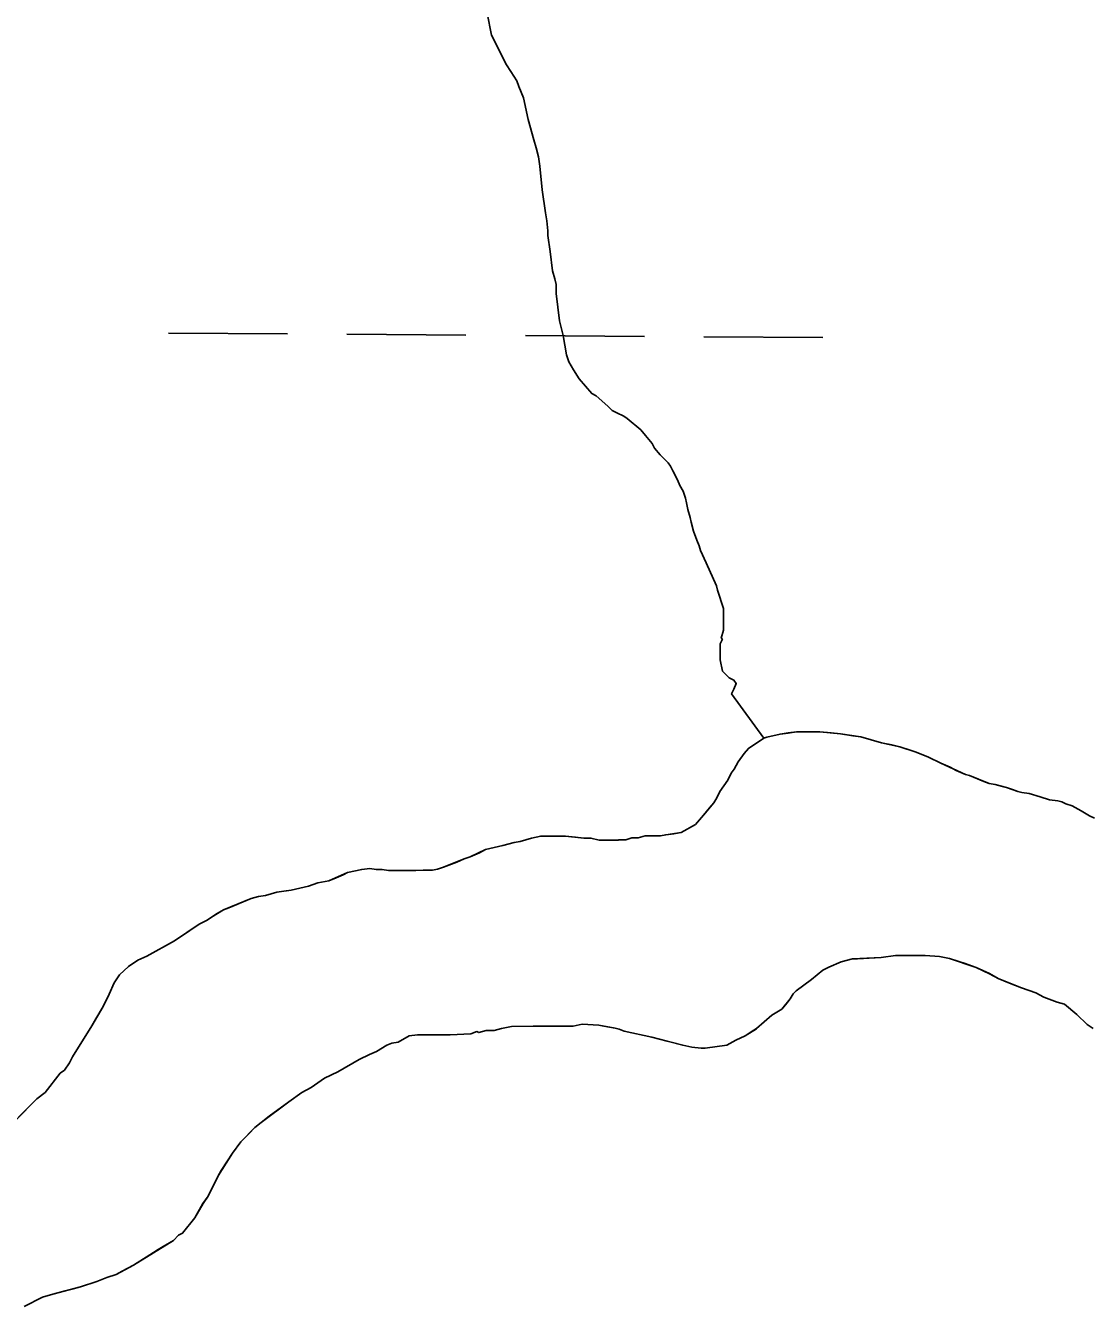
# Model space of a CAD drawing. Extents: x 3172231 to 3210228, y 940198 to 965780.
# Drawn here: x 3176897.6 to 3177184.2, y 961767.5 to 962112 of the extents above; entities that cross this region are included whole.
import ezdxf

# ---------------------------------------------------------------- set-up
doc = ezdxf.new("R2010")
doc.units = 0
for name, color, linetype in [('V-SITE-VEGE', 7, 'Continuous'), ('V-TOPO-SHOR', 7, 'Continuous'), ('V-WETL-SWMP', 7, 'Continuous')]:
    doc.layers.add(name, color=color, linetype=linetype)

msp = doc.modelspace()

# ---------------------------------------------------------------- linework, layer by layer
at = {"layer": 'V-SITE-VEGE'}
for p, q in [((3177091.933, 961917.583), (3177096.054, 961920.348)), ((3177096.054, 961920.348), (3177096.877, 961920.626)), ((3177096.877, 961920.626), (3177100.455, 961921.464)), ((3177100.455, 961921.464), (3177104.858, 961922.029)), ((3177104.858, 961922.029), (3177111.19, 961922.047)), ((3177111.19, 961922.047), (3177116.698, 961921.515)), ((3177116.698, 961921.515), (3177122.207, 961920.708)), ((3177122.207, 961920.708), (3177127.718, 961919.072)), ((3177089.191, 961913.995), (3177090.835, 961916.202)), ((3177090.835, 961916.202), (3177091.933, 961917.583)), ((3177127.718, 961919.072), (3177132.676, 961917.986)), ((3177132.676, 961917.986), (3177137.085, 961916.624)), ((3177137.085, 961916.624), (3177140.395, 961915.258)), ((3177088.095, 961912.063), (3177089.191, 961913.995)), ((3177140.395, 961915.258), (3177143.702, 961913.618)), ((3177143.702, 961913.618), (3177150.32, 961910.609)), ((3177084.261, 961905.995), (3177086.455, 961909.032)), ((3177086.455, 961909.032), (3177087.274, 961910.959)), ((3177087.274, 961910.959), (3177088.095, 961912.063)), ((3177150.32, 961910.609), (3177151.421, 961910.339)), ((3177151.421, 961910.339), (3177156.658, 961908.152)), ((3177083.44, 961904.34), (3177084.261, 961905.995)), ((3177156.658, 961908.152), (3177158.313, 961907.881)), ((3177158.313, 961907.881), (3177161.346, 961907.066)), ((3177161.346, 961907.066), (3177164.375, 961905.975)), ((3177164.375, 961905.975), (3177165.477, 961905.702)), ((3177165.477, 961905.702), (3177167.406, 961905.434)), ((3177167.406, 961905.434), (3177170.435, 961904.619)), ((3177079.877, 961899.648), (3177082.617, 961902.96)), ((3177082.617, 961902.96), (3177083.44, 961904.34)), ((3177170.435, 961904.619), (3177172.913, 961903.8)), ((3177172.913, 961903.8), (3177175.119, 961903.531)), ((3177175.119, 961903.531), (3177176.221, 961903.259)), ((3177176.221, 961903.259), (3177177.324, 961902.712)), ((3177177.324, 961902.712), (3177178.977, 961902.167)), ((3177178.977, 961902.167), (3177181.459, 961900.797)), ((3177077.681, 961897.164), (3177079.877, 961899.648)), ((3177181.459, 961900.797), (3177183.667, 961899.427)), ((3177183.667, 961899.427), (3177185.045, 961898.882)), ((3177073.835, 961894.948), (3177077.681, 961897.164)), ((3177025.942, 961891.493), (3177028.967, 961892.329)), ((3177028.967, 961892.329), (3177030.618, 961892.609)), ((3177030.618, 961892.609), (3177033.645, 961893.445)), ((3177033.645, 961893.445), (3177036.121, 961894)), ((3177036.121, 961894), (3177042.728, 961894.025)), ((3177042.728, 961894.025), (3177047.684, 961893.488)), ((3177047.684, 961893.488), (3177049.611, 961893.492)), ((3177049.611, 961893.492), (3177051.817, 961892.951)), ((3177051.817, 961892.951), (3177058.975, 961892.976)), ((3177058.975, 961892.976), (3177060.625, 961893.531)), ((3177060.625, 961893.531), (3177062.276, 961893.535)), ((3177062.276, 961893.535), (3177064.201, 961894.092)), ((3177064.201, 961894.092), (3177068.332, 961894.106)), ((3177068.332, 961894.106), (3177069.704, 961894.385)), ((3177069.704, 961894.385), (3177073.835, 961894.948)), ((3177015.494, 961887.881), (3177017.142, 961888.438)), ((3177017.142, 961888.438), (3177021.267, 961890.377)), ((3177021.267, 961890.377), (3177025.942, 961891.493)), ((3176984.122, 961884.202), (3176987.97, 961885.04)), ((3176987.97, 961885.04), (3176990.172, 961885.325)), ((3176990.172, 961885.325), (3176991.825, 961885.052)), ((3176991.825, 961885.052), (3176993.478, 961885.056)), ((3176993.478, 961885.056), (3176995.13, 961884.788)), ((3176995.13, 961884.788), (3177006.968, 961884.825)), ((3177006.968, 961884.825), (3177008.344, 961885.106)), ((3177008.344, 961885.106), (3177009.995, 961885.661)), ((3177009.995, 961885.661), (3177015.494, 961887.881)), ((3176973.669, 961880.59), (3176976.145, 961881.423)), ((3176976.145, 961881.423), (3176979.172, 961881.984)), ((3176979.172, 961881.984), (3176984.122, 961884.202)), ((3176960.189, 961877.794), (3176962.114, 961878.075)), ((3176962.114, 961878.075), (3176965.139, 961878.91)), ((3176965.139, 961878.91), (3176968.994, 961879.474)), ((3176968.994, 961879.474), (3176973.669, 961880.59)), ((3176950.842, 961874.186), (3176958.262, 961877.237)), ((3176958.262, 961877.237), (3176960.189, 961877.794)), ((3176944.246, 961870.311), (3176946.443, 961871.419)), ((3176946.443, 961871.419), (3176947.543, 961872.246)), ((3176947.543, 961872.246), (3176950.842, 961874.186)), ((3176937.651, 961865.883), (3176944.246, 961870.311)), ((3176930.231, 961861.73), (3176937.651, 961865.883)), ((3176925.283, 961858.961), (3176927.757, 961860.622)), ((3176927.757, 961860.622), (3176930.231, 961861.73)), ((3177119.905, 961861.035), (3177116.878, 961860.2)), ((3177127.611, 961861.334), (3177119.905, 961861.035)), ((3177131.466, 961861.898), (3177127.611, 961861.334)), ((3177139.449, 961861.922), (3177131.466, 961861.898)), ((3177143.301, 961861.66), (3177139.449, 961861.922)), ((3177146.058, 961861.119), (3177143.301, 961861.66)), ((3177153.224, 961858.662), (3177146.058, 961861.119)), ((3176922.813, 961856.751), (3176925.283, 961858.961)), ((3177111.93, 961857.982), (3177108.909, 961855.493)), ((3177113.578, 961858.811), (3177111.93, 961857.982)), ((3177116.878, 961860.2), (3177113.578, 961858.811)), ((3177156.808, 961857.025), (3177153.224, 961858.662)), ((3176920.077, 961851.512), (3176921.445, 961854.545)), ((3176921.445, 961854.545), (3176922.813, 961856.751)), ((3177108.909, 961855.493), (3177104.79, 961852.452)), ((3177159.29, 961855.655), (3177156.808, 961857.025)), ((3177165.354, 961853.196), (3177159.29, 961855.655)), ((3176918.437, 961848.203), (3176920.077, 961851.512)), ((3177103.146, 961850.244), (3177100.95, 961847.486)), ((3177103.965, 961851.625), (3177103.146, 961850.244)), ((3177104.79, 961852.452), (3177103.965, 961851.625)), ((3177169.212, 961851.832), (3177165.354, 961853.196)), ((3177171.418, 961850.738), (3177169.212, 961851.832)), ((3177172.794, 961850.191), (3177171.418, 961850.738)), ((3176915.424, 961842.964), (3176918.437, 961848.203)), ((3177100.95, 961847.486), (3177098.202, 961845.825)), ((3177175.004, 961849.372), (3177172.794, 961850.191)), ((3177176.931, 961848.827), (3177175.004, 961849.372)), ((3177180.243, 961846.085), (3177176.931, 961848.827)), ((3177047.283, 961843.459), (3177044.805, 961842.9)), ((3177051.686, 961843.197), (3177047.283, 961843.459)), ((3177098.202, 961845.825), (3177094.086, 961842.231)), ((3177183.006, 961843.341), (3177180.243, 961846.085)), ((3176910.22, 961834.69), (3176915.424, 961842.964)), ((3177000.762, 961840.283), (3176997.739, 961838.622)), ((3177002.966, 961840.566), (3177000.762, 961840.283)), ((3177011.774, 961840.594), (3177002.966, 961840.566)), ((3177017.279, 961840.885), (3177011.774, 961840.594)), ((3177018.93, 961841.442), (3177017.279, 961840.885)), ((3177019.481, 961841.17), (3177018.93, 961841.442)), ((3177021.406, 961841.727), (3177019.481, 961841.17)), ((3177023.61, 961841.733), (3177021.406, 961841.727)), ((3177025.535, 961842.288), (3177023.61, 961841.733)), ((3177028.283, 961842.849), (3177025.535, 961842.288)), ((3177044.805, 961842.9), (3177028.283, 961842.849)), ((3177056.093, 961842.386), (3177051.686, 961843.197)), ((3177057.195, 961842.116), (3177056.093, 961842.386)), ((3177058.573, 961841.569), (3177057.195, 961842.116)), ((3177066.012, 961839.941), (3177058.573, 961841.569)), ((3177074.277, 961837.764), (3177066.012, 961839.941)), ((3177091.063, 961840.295), (3177088.589, 961839.185)), ((3177094.086, 961842.231), (3177091.063, 961840.295)), ((3177184.66, 961842.245), (3177183.006, 961843.341)), ((3176994.715, 961837.786), (3176991.966, 961836.126)), ((3176996.089, 961838.341), (3176994.715, 961837.786)), ((3176997.739, 961838.622), (3176996.089, 961838.341)), ((3177076.757, 961837.221), (3177074.277, 961837.764)), ((3177079.236, 961836.953), (3177076.757, 961837.221)), ((3177080.337, 961836.957), (3177079.236, 961836.953)), ((3177086.115, 961837.803), (3177080.337, 961836.957)), ((3177088.589, 961839.185), (3177086.115, 961837.803)), ((3176908.029, 961831.102), (3176909.399, 961833.031)), ((3176909.399, 961833.031), (3176910.22, 961834.69)), ((3176987.295, 961833.908), (3176981.523, 961830.586)), ((3176990.041, 961835.294), (3176987.295, 961833.908)), ((3176991.966, 961836.126), (3176990.041, 961835.294)), ((3176902.819, 961825.027), (3176906.931, 961830.272)), ((3176906.931, 961830.272), (3176908.029, 961831.102)), ((3176981.523, 961830.586), (3176977.95, 961828.923)), ((3176974.378, 961826.434), (3176971.906, 961825.05)), ((3176977.95, 961828.923), (3176974.378, 961826.434)), ((3176894.858, 961817.569), (3176900.621, 961823.369)), ((3176900.621, 961823.369), (3176902.819, 961825.027)), ((3176971.906, 961825.05), (3176968.334, 961822.56)), ((3176968.334, 961822.56), (3176960.918, 961817.03)), ((3176960.918, 961817.03), (3176959.272, 961815.65)), ((3176959.272, 961815.65), (3176955.43, 961811.781)), ((3176955.43, 961811.781), (3176953.236, 961808.748)), ((3176953.236, 961808.748), (3176949.401, 961802.678)), ((3176949.401, 961802.678), (3176946.664, 961797.162)), ((3176945.296, 961795.231), (3176943.105, 961791.371)), ((3176946.664, 961797.162), (3176945.296, 961795.231)), ((3176943.105, 961791.371), (3176939.816, 961787.232)), ((3176937.344, 961785.296), (3176926.629, 961778.657)), ((3176938.714, 961786.679), (3176937.344, 961785.296)), ((3176939.816, 961787.232), (3176938.714, 961786.679)), ((3176926.629, 961778.657), (3176921.955, 961776.162)), ((3176919.479, 961775.329), (3176916.731, 961774.219)), ((3176921.955, 961776.162), (3176919.479, 961775.329)), ((3176912.33, 961772.826), (3176904.904, 961770.876)), ((3176916.731, 961774.219), (3176912.33, 961772.826)), ((3176902.153, 961770.043), (3176897.205, 961767.548)), ((3176904.904, 961770.876), (3176902.153, 961770.043))]:
    msp.add_line(p, q, dxfattribs=at)
at = {"layer": 'V-TOPO-SHOR'}
for points in [[(3177021.615, 962115.829), (3177022.549, 962111.237), (3177022.86, 962109.4), (3177026.866, 962101.45), (3177028.099, 962099.617), (3177029.637, 962097.172), (3177030.256, 962095.642), (3177031.49, 962092.582), (3177032.734, 962086.768), (3177034.284, 962081.259), (3177034.902, 962079.117), (3177035.523, 962076.669), (3177035.836, 962074.22), (3177036.469, 962067.789), (3177037.407, 962061.668), (3177037.721, 962059.523), (3177038.036, 962056.769), (3177038.04, 962055.542), (3177038.667, 962051.258), (3177039.295, 962046.052), (3177039.916, 962043.909), (3177040.225, 962042.38), (3177040.233, 962039.928), (3177041.175, 962032.582), (3177042.107, 962028.603), (3177043.043, 962023.399)], [(3177043.043, 962023.399), (3177043.662, 962021.564), (3177044.893, 962019.424), (3177046.433, 962016.976), (3177049.816, 962013.005), (3177051.043, 962012.399), (3177054.113, 962009.651), (3177055.342, 962008.43), (3177056.568, 962007.822), (3177058.409, 962006.908), (3177059.331, 962006.298), (3177063.015, 962003.246), (3177064.246, 962001.719), (3177066.091, 961999.581), (3177066.708, 961998.358), (3177068.244, 961996.525), (3177070.394, 961994.389), (3177071.011, 961993.471), (3177071.627, 961992.249), (3177072.86, 961989.801), (3177073.479, 961988.271), (3177074.4, 961986.744), (3177075.021, 961984.909), (3177075.33, 961983.684), (3177075.641, 961981.847), (3177076.262, 961979.705), (3177076.571, 961978.48), (3177077.192, 961976.033), (3177078.119, 961973.585), (3177078.736, 961972.055), (3177079.045, 961970.831), (3177080.587, 961967.468), (3177083.364, 961961.351), (3177083.676, 961960.126), (3177084.292, 961958.291), (3177084.603, 961957.066), (3177085.222, 961955.229), (3177085.24, 961949.411), (3177084.634, 961947.264), (3177084.941, 961946.959), (3177084.333, 961945.732), (3177084.347, 961941.446), (3177084.97, 961938.384), (3177085.892, 961937.469), (3177086.813, 961936.551), (3177088.04, 961935.943), (3177088.654, 961935.026), (3177088.048, 961933.494), (3177087.44, 961932.267), (3177096.054, 961920.348)], [(3177087.274, 961910.959), (3177088.095, 961912.063), (3177089.191, 961913.995), (3177090.835, 961916.202), (3177091.933, 961917.583), (3177096.054, 961920.348)], [(3177096.054, 961920.348), (3177096.877, 961920.626), (3177100.455, 961921.464), (3177102.656, 961921.744), (3177104.858, 961922.029), (3177106.785, 961922.033), (3177111.19, 961922.047), (3177114.219, 961921.781), (3177116.698, 961921.515), (3177120.003, 961920.974), (3177122.207, 961920.708), (3177127.718, 961919.072), (3177130.472, 961918.531), (3177132.676, 961917.986), (3177135.433, 961917.169), (3177137.085, 961916.624), (3177140.395, 961915.258), (3177143.702, 961913.618), (3177146.185, 961912.524), (3177147.837, 961911.703), (3177150.32, 961910.609), (3177151.421, 961910.339), (3177155.282, 961908.698), (3177156.658, 961908.152), (3177158.313, 961907.881), (3177160.24, 961907.339), (3177161.344, 961907.066), (3177162.997, 961906.521), (3177164.375, 961905.975), (3177165.477, 961905.702), (3177167.406, 961905.434), (3177170.435, 961904.617), (3177172.915, 961903.8), (3177175.119, 961903.531), (3177176.221, 961903.259), (3177177.324, 961902.712), (3177178.977, 961902.167), (3177181.459, 961900.797), (3177183.667, 961899.429), (3177185.045, 961898.882)], [(3176895.681, 961818.398), (3176897.602, 961820.331), (3176900.621, 961823.369), (3176902.819, 961825.027), (3176906.931, 961830.272), (3176908.029, 961831.102), (3176909.399, 961833.031), (3176910.22, 961834.688), (3176915.424, 961842.964), (3176916.52, 961844.893), (3176918.437, 961848.203), (3176920.077, 961851.512), (3176921.445, 961854.545), (3176922.813, 961856.751), (3176925.285, 961858.963), (3176927.757, 961860.622), (3176930.231, 961861.73), (3176937.651, 961865.883), (3176941.772, 961868.65), (3176944.246, 961870.311), (3176946.443, 961871.419), (3176947.543, 961872.246), (3176948.915, 961873.078), (3176950.84, 961874.186), (3176952.214, 961874.741), (3176958.262, 961877.237), (3176960.189, 961877.794), (3176962.114, 961878.075), (3176965.139, 961878.91), (3176967.067, 961879.193), (3176968.994, 961879.474), (3176973.669, 961880.59), (3176976.145, 961881.423), (3176979.17, 961881.984), (3176981.095, 961882.816), (3176983.02, 961883.647), (3176984.12, 961884.202), (3176987.97, 961885.04), (3176990.172, 961885.323), (3176991.825, 961885.052), (3176993.478, 961885.056), (3176995.13, 961884.786), (3176999.536, 961884.8), (3177002.562, 961884.811), (3177004.49, 961884.817), (3177006.968, 961884.825), (3177008.344, 961885.106), (3177009.995, 961885.661), (3177013.568, 961887.049), (3177015.494, 961887.881), (3177017.142, 961888.438), (3177019.616, 961889.546), (3177021.267, 961890.377), (3177025.942, 961891.493), (3177028.967, 961892.329), (3177030.618, 961892.609), (3177033.645, 961893.445), (3177036.121, 961894.002), (3177039.15, 961894.012), (3177042.728, 961894.025), (3177045.482, 961893.758), (3177047.684, 961893.488), (3177049.611, 961893.494), (3177051.817, 961892.951), (3177057.047, 961892.97), (3177058.975, 961892.976), (3177060.625, 961893.531), (3177062.276, 961893.535), (3177064.201, 961894.092), (3177066.405, 961894.1), (3177068.332, 961894.106), (3177069.706, 961894.385), (3177071.908, 961894.668), (3177073.835, 961894.948), (3177077.681, 961897.164), (3177079.877, 961899.648), (3177081.521, 961901.582), (3177082.619, 961902.96), (3177083.44, 961904.34), (3177084.261, 961905.995), (3177086.455, 961909.03), (3177087.274, 961910.959)], [(3176897.205, 961767.548), (3176902.153, 961770.043), (3176904.904, 961770.876), (3176908.205, 961771.714), (3176910.405, 961772.271), (3176912.33, 961772.826), (3176916.731, 961774.219), (3176919.479, 961775.329), (3176921.955, 961776.162), (3176923.604, 961776.994), (3176926.627, 961778.655), (3176931.024, 961781.421), (3176933.221, 961782.806), (3176934.596, 961783.635), (3176937.344, 961785.296), (3176938.714, 961786.677), (3176939.816, 961787.232), (3176943.105, 961791.371), (3176945.294, 961795.231), (3176946.666, 961797.162), (3176948.307, 961800.472), (3176949.401, 961802.678), (3176950.224, 961804.058), (3176953.236, 961808.748), (3176955.43, 961811.781), (3176957.623, 961813.993), (3176959.272, 961815.65), (3176960.918, 961817.03), (3176963.116, 961818.691), (3176968.334, 961822.56), (3176971.906, 961825.05), (3176974.378, 961826.434), (3176977.95, 961828.923), (3176981.523, 961830.586), (3176987.295, 961833.908), (3176990.041, 961835.294), (3176991.966, 961836.126), (3176994.715, 961837.786), (3176996.089, 961838.341), (3176997.739, 961838.622), (3177000.762, 961840.283), (3177002.966, 961840.566), (3177005.442, 961840.574), (3177007.369, 961840.58), (3177009.573, 961840.586), (3177011.774, 961840.594), (3177017.279, 961840.885), (3177018.93, 961841.442), (3177019.481, 961841.17), (3177021.406, 961841.725), (3177023.61, 961841.733), (3177025.535, 961842.288), (3177028.285, 961842.849), (3177034.067, 961842.868), (3177037.647, 961842.878), (3177040.948, 961842.888), (3177042.875, 961842.894), (3177044.805, 961842.9), (3177047.281, 961843.459), (3177051.686, 961843.197), (3177053.062, 961842.929), (3177056.093, 961842.386), (3177057.195, 961842.116), (3177058.573, 961841.569), (3177066.012, 961839.941), (3177070.144, 961838.851), (3177074.277, 961837.764), (3177076.757, 961837.221), (3177079.236, 961836.955), (3177080.337, 961836.957), (3177086.115, 961837.803), (3177088.589, 961839.185), (3177091.063, 961840.295), (3177092.711, 961841.401), (3177094.086, 961842.233), (3177098.202, 961845.825), (3177100.95, 961847.486), (3177102.323, 961849.141), (3177103.146, 961850.244), (3177103.965, 961851.625), (3177104.79, 961852.452), (3177108.909, 961855.493), (3177111.93, 961857.982), (3177113.578, 961858.813), (3177116.878, 961860.2), (3177119.905, 961861.035), (3177121.281, 961861.039), (3177127.611, 961861.334), (3177131.464, 961861.898), (3177133.665, 961861.906), (3177136.694, 961861.914), (3177139.449, 961861.922), (3177143.303, 961861.66), (3177146.058, 961861.119), (3177148.538, 961860.3), (3177150.191, 961859.755), (3177153.224, 961858.664)], [(3177153.224, 961858.664), (3177156.808, 961857.023), (3177159.29, 961855.655), (3177160.668, 961855.108), (3177162.597, 961854.289), (3177165.354, 961853.196), (3177169.212, 961851.832), (3177171.418, 961850.738), (3177172.796, 961850.191), (3177175.002, 961849.372), (3177176.931, 961848.827), (3177180.243, 961846.085), (3177183.006, 961843.341), (3177184.66, 961842.245)]]:
    msp.add_lwpolyline(points, dxfattribs=at)
at = {"layer": 'V-WETL-SWMP'}
for p, q in [((3176936.002, 962029.288), (3176968.001, 962029.07)), ((3176984.001, 962028.961), (3177016, 962028.743)), ((3177032, 962028.634), (3177063.999, 962028.417)), ((3177079.999, 962028.308), (3177111.998, 962028.09)), ((3177096.053, 961920.348), (3177091.933, 961917.582)), ((3177096.878, 961920.626), (3177096.053, 961920.348)), ((3177100.455, 961921.463), (3177096.878, 961920.626)), ((3177102.656, 961921.745), (3177100.455, 961921.463)), ((3177104.858, 961922.028), (3177102.656, 961921.745)), ((3177106.785, 961922.034), (3177104.858, 961922.028)), ((3177111.19, 961922.048), (3177106.785, 961922.034)), ((3177114.219, 961921.782), (3177111.19, 961922.048)), ((3177116.698, 961921.515), (3177114.219, 961921.782)), ((3177120.003, 961920.975), (3177116.698, 961921.515)), ((3177122.206, 961920.707), (3177120.003, 961920.975)), ((3177127.717, 961919.072), (3177122.206, 961920.707)), ((3177090.836, 961916.202), (3177089.191, 961913.994)), ((3177091.933, 961917.582), (3177090.836, 961916.202)), ((3177130.472, 961918.53), (3177127.717, 961919.072)), ((3177132.676, 961917.987), (3177130.472, 961918.53)), ((3177135.432, 961917.17), (3177132.676, 961917.987)), ((3177137.086, 961916.624), (3177135.432, 961917.17)), ((3177140.394, 961915.258), (3177137.086, 961916.624)), ((3177089.191, 961913.994), (3177088.096, 961912.063)), ((3177143.703, 961913.617), (3177140.394, 961915.258)), ((3177146.184, 961912.524), (3177143.703, 961913.617)), ((3177147.838, 961911.703), (3177146.184, 961912.524)), ((3177086.454, 961909.03), (3177084.261, 961905.995)), ((3177087.274, 961910.96), (3177086.454, 961909.03)), ((3177088.096, 961912.063), (3177087.274, 961910.96)), ((3177150.319, 961910.61), (3177147.838, 961911.703)), ((3177151.422, 961910.338), (3177150.319, 961910.61)), ((3177155.281, 961908.698), (3177151.422, 961910.338)), ((3177084.261, 961905.995), (3177083.44, 961904.34)), ((3177156.659, 961908.152), (3177155.281, 961908.698)), ((3177158.312, 961907.882), (3177156.659, 961908.152)), ((3177160.241, 961907.338), (3177158.312, 961907.882)), ((3177161.343, 961907.066), (3177160.241, 961907.338)), ((3177162.996, 961906.521), (3177161.343, 961907.066)), ((3177164.375, 961905.974), (3177162.996, 961906.521)), ((3177165.477, 961905.703), (3177164.375, 961905.974)), ((3177167.405, 961905.433), (3177165.477, 961905.703)), ((3177170.436, 961904.617), (3177167.405, 961905.433)), ((3177082.619, 961902.961), (3177081.522, 961901.581)), ((3177083.44, 961904.34), (3177082.619, 961902.961)), ((3177172.916, 961903.799), (3177170.436, 961904.617)), ((3177175.119, 961903.531), (3177172.916, 961903.799)), ((3177176.221, 961903.259), (3177175.119, 961903.531)), ((3177177.324, 961902.712), (3177176.221, 961903.259)), ((3177178.978, 961902.167), (3177177.324, 961902.712)), ((3177181.46, 961900.798), (3177178.978, 961902.167)), ((3177079.876, 961899.649), (3177077.682, 961897.164)), ((3177081.522, 961901.581), (3177079.876, 961899.649)), ((3177183.667, 961899.429), (3177181.46, 961900.798)), ((3177185.045, 961898.882), (3177183.667, 961899.429)), ((3177077.682, 961897.164), (3177073.835, 961894.949)), ((3177028.968, 961892.328), (3177025.943, 961891.493)), ((3177030.619, 961892.609), (3177028.968, 961892.328)), ((3177033.645, 961893.445), (3177030.619, 961892.609)), ((3177036.121, 961894.003), (3177033.645, 961893.445)), ((3177039.149, 961894.013), (3177036.121, 961894.003)), ((3177042.728, 961894.024), (3177039.149, 961894.013)), ((3177045.482, 961893.758), (3177042.728, 961894.024)), ((3177047.685, 961893.489), (3177045.482, 961893.758)), ((3177049.612, 961893.495), (3177047.685, 961893.489)), ((3177051.817, 961892.952), (3177049.612, 961893.495)), ((3177057.047, 961892.969), (3177051.817, 961892.952)), ((3177058.974, 961892.975), (3177057.047, 961892.969)), ((3177060.625, 961893.531), (3177058.974, 961892.975)), ((3177062.276, 961893.536), (3177060.625, 961893.531)), ((3177064.202, 961894.093), (3177062.276, 961893.536)), ((3177066.404, 961894.1), (3177064.202, 961894.093)), ((3177068.331, 961894.106), (3177066.404, 961894.1)), ((3177069.707, 961894.385), (3177068.331, 961894.106)), ((3177071.908, 961894.668), (3177069.707, 961894.385)), ((3177073.835, 961894.949), (3177071.908, 961894.668)), ((3177017.143, 961888.437), (3177015.493, 961887.881)), ((3177019.617, 961889.546), (3177017.143, 961888.437)), ((3177021.266, 961890.377), (3177019.617, 961889.546)), ((3177025.943, 961891.493), (3177021.266, 961890.377)), ((3176987.971, 961885.04), (3176984.12, 961884.202)), ((3176990.173, 961885.322), (3176987.971, 961885.04)), ((3176991.825, 961885.052), (3176990.173, 961885.322)), ((3176993.477, 961885.057), (3176991.825, 961885.052)), ((3176995.13, 961884.787), (3176993.477, 961885.057)), ((3176999.535, 961884.801), (3176995.13, 961884.787)), ((3177002.563, 961884.811), (3176999.535, 961884.801)), ((3177004.49, 961884.817), (3177002.563, 961884.811)), ((3177006.968, 961884.825), (3177004.49, 961884.817)), ((3177008.344, 961885.105), (3177006.968, 961884.825)), ((3177009.994, 961885.661), (3177008.344, 961885.105)), ((3177013.568, 961887.049), (3177009.994, 961885.661)), ((3177015.493, 961887.881), (3177013.568, 961887.049)), ((3176976.145, 961881.423), (3176973.67, 961880.59)), ((3176979.171, 961881.984), (3176976.145, 961881.423)), ((3176981.096, 961882.816), (3176979.171, 961881.984)), ((3176983.02, 961883.648), (3176981.096, 961882.816)), ((3176984.12, 961884.202), (3176983.02, 961883.648)), ((3176962.115, 961878.075), (3176960.189, 961877.794)), ((3176965.14, 961878.911), (3176962.115, 961878.075)), ((3176967.067, 961879.192), (3176965.14, 961878.911)), ((3176968.993, 961879.473), (3176967.067, 961879.192)), ((3176973.67, 961880.59), (3176968.993, 961879.473)), ((3176952.214, 961874.74), (3176950.84, 961874.185)), ((3176958.263, 961877.237), (3176952.214, 961874.74)), ((3176960.189, 961877.794), (3176958.263, 961877.237)), ((3176946.444, 961871.418), (3176944.245, 961870.31)), ((3176947.542, 961872.247), (3176946.444, 961871.418)), ((3176948.916, 961873.077), (3176947.542, 961872.247)), ((3176950.84, 961874.185), (3176948.916, 961873.077)), ((3176941.772, 961868.65), (3176937.651, 961865.884)), ((3176944.245, 961870.31), (3176941.772, 961868.65)), ((3176937.651, 961865.884), (3176930.232, 961861.73)), ((3176927.757, 961860.621), (3176925.285, 961858.962)), ((3176930.232, 961861.73), (3176927.757, 961860.621)), ((3176925.285, 961858.962), (3176922.814, 961856.751)), ((3176921.445, 961854.545), (3176920.078, 961851.512)), ((3176922.814, 961856.751), (3176921.445, 961854.545)), ((3176920.078, 961851.512), (3176918.437, 961848.203)), ((3176918.437, 961848.203), (3176916.52, 961844.893)), ((3176916.52, 961844.893), (3176915.425, 961842.963)), ((3176915.425, 961842.963), (3176910.22, 961834.687)), ((3176909.4, 961833.032), (3176908.029, 961831.101)), ((3176910.22, 961834.687), (3176909.4, 961833.032)), ((3176906.931, 961830.272), (3176902.818, 961825.028)), ((3176908.029, 961831.101), (3176906.931, 961830.272)), ((3176900.621, 961823.369), (3176897.602, 961820.331)), ((3176902.818, 961825.028), (3176900.621, 961823.369))]:
    msp.add_line(p, q, dxfattribs=at)

doc.saveas('drawing.dxf')
